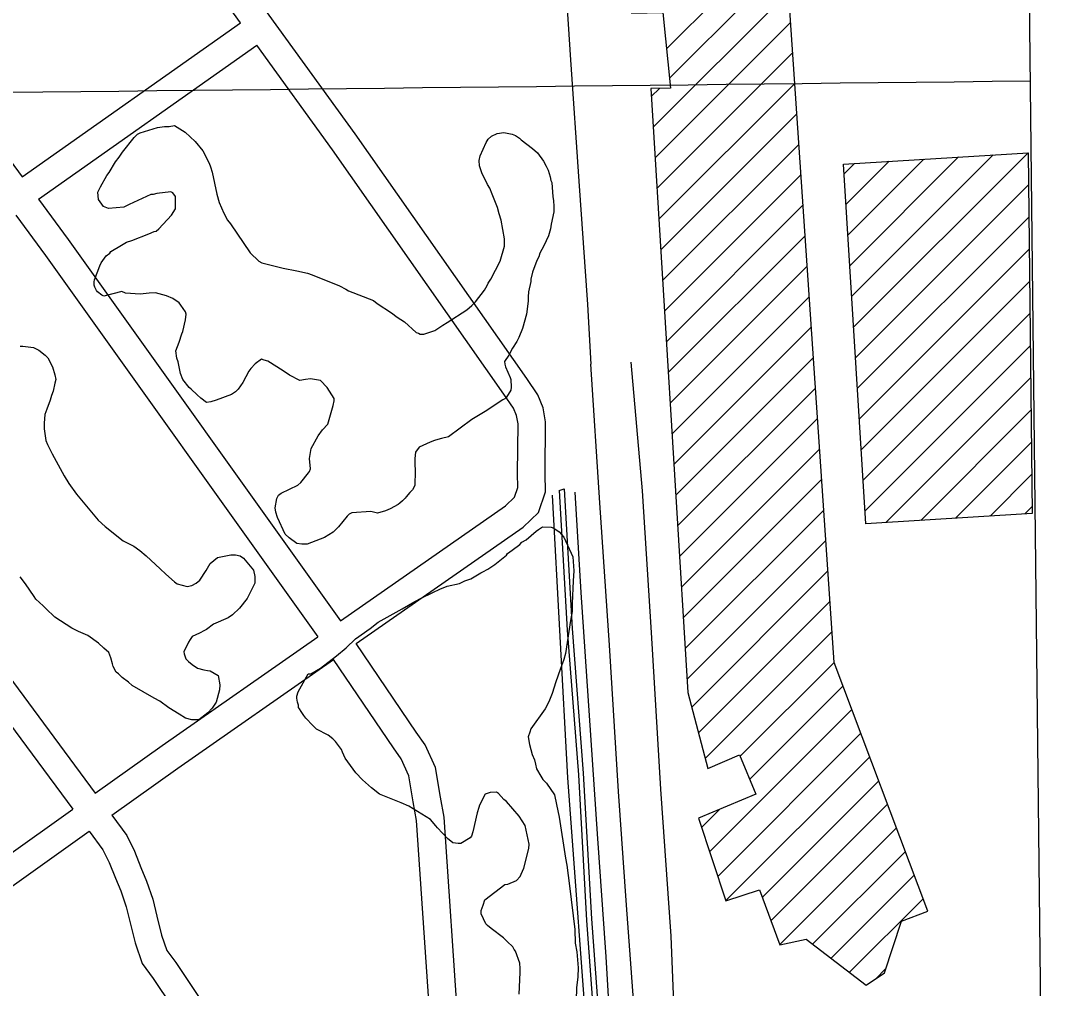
# Model space of a CAD drawing. Extents: x 3651524 to 3689615, y 505651 to 531377.
# Drawn here: x 3686284 to 3687416, y 516478 to 517529 of the extents above; entities that cross this region are included whole.
import ezdxf

# ---------------------------------------------------------------- set-up
doc = ezdxf.new("R2010")
doc.units = 0
for name, color, linetype in [('V-BLDG-OTLN', 7, 'Continuous'), ('V-FLOD-BASE', 7, 'Continuous'), ('V-GRID-FRAM', 7, 'Continuous'), ('V-GRID-MAJR', 7, 'Continuous'), ('V-RAIL-TRAK', 7, 'Continuous'), ('V-ROAD-CNTR', 7, 'Continuous'), ('V-SITE-VEGE', 7, 'Continuous'), ('V-TOPO-SHOR', 7, 'Continuous')]:
    doc.layers.add(name, color=color, linetype=linetype)

msp = doc.modelspace()

# ---------------------------------------------------------------- linework, layer by layer
at = {"layer": 'V-BLDG-OTLN'}
for p, q in [((3686985.429, 517498.948), (3687113.282, 517626.801)), ((3686988.699, 517466.863), (3687115.532, 517593.696)), ((3686970.833, 517413.642), (3687117.783, 517560.592)), ((3686972.877, 517380.331), (3687120.034, 517527.487)), ((3686974.921, 517347.019), (3687122.285, 517494.383)), ((3686976.965, 517313.708), (3687124.536, 517461.278)), ((3686968.789, 517446.953), (3686977.758, 517455.921)), ((3686979.009, 517280.397), (3687126.787, 517428.174)), ((3686981.053, 517247.085), (3687129.038, 517395.069)), ((3687182.208, 517296.289), (3687264.918, 517379)), ((3687184.273, 517262.999), (3687302.613, 517381.34)), ((3687186.339, 517229.711), (3687340.307, 517383.679)), ((3687188.405, 517196.421), (3687378.002, 517386.018)), ((3687378.002, 517386.018), (3687382.392, 516994.085)), ((3687178.076, 517362.868), (3687189.53, 517374.322)), ((3687180.142, 517329.578), (3687227.225, 517376.661)), ((3686983.097, 517213.775), (3687131.288, 517361.965)), ((3687190.471, 517163.131), (3687378.394, 517351.054)), ((3686985.142, 517180.464), (3687133.539, 517328.86)), ((3687192.537, 517129.842), (3687378.785, 517316.091)), ((3686987.186, 517147.152), (3687135.79, 517295.756)), ((3687194.602, 517096.552), (3687379.177, 517281.127)), ((3686989.23, 517113.841), (3687138.041, 517262.651)), ((3687196.668, 517063.263), (3687379.568, 517246.163)), ((3686991.274, 517080.53), (3687140.292, 517229.548)), ((3687198.734, 517029.973), (3687379.96, 517211.2)), ((3686993.318, 517047.218), (3687142.543, 517196.443)), ((3687200.8, 516996.684), (3687380.352, 517176.237)), ((3686995.362, 517013.907), (3687144.793, 517163.339)), ((3687223.709, 516984.237), (3687380.743, 517141.273)), ((3686997.406, 516980.596), (3687147.044, 517130.234)), ((3687261.402, 516986.577), (3687381.135, 517106.309)), ((3686999.45, 516947.284), (3687149.295, 517097.13)), ((3687001.494, 516913.973), (3687151.546, 517064.025)), ((3687299.097, 516988.916), (3687381.527, 517071.346)), ((3687003.538, 516880.662), (3687153.797, 517030.921)), ((3687336.792, 516991.255), (3687381.918, 517036.382)), ((3687005.582, 516847.35), (3687156.048, 516997.816)), ((3687374.486, 516993.594), (3687382.31, 517001.418)), ((3687007.626, 516814.039), (3687158.299, 516964.712)), ((3687012.704, 516783.762), (3687160.549, 516931.607)), ((3687020.07, 516755.773), (3687162.8, 516898.503)), ((3687027.436, 516727.784), (3687165.051, 516865.398)), ((3687065.251, 516730.244), (3687167.302, 516832.294)), ((3687075.591, 516705.229), (3687176.983, 516806.619)), ((3687032.128, 516626.41), (3687186.663, 516780.945)), ((3687040.912, 516599.839), (3687196.344, 516755.27)), ((3687049.891, 516573.463), (3687206.025, 516729.597)), ((3687089.302, 516576.921), (3687215.869, 516703.488)), ((3687098.729, 516551.59), (3687225.386, 516678.247)), ((3687023.344, 516652.981), (3687043.13, 516672.768)), ((3687108.318, 516525.824), (3687235.066, 516652.573)), ((3687143.978, 516526.128), (3687244.747, 516626.898)), ((3687164.053, 516510.848), (3687254.428, 516601.224)), ((3687184.127, 516495.567), (3687264.108, 516575.549)), ((3687212.196, 516488.28), (3687223.708, 516499.792))]:
    msp.add_line(p, q, dxfattribs=at)
msp.add_lwpolyline([(3687167.302, 516832.294), (3687094.843, 517897.986), (3687075.046, 517897.689), (3687075.2, 517934.811), (3686968.552, 517929.594), (3686976.451, 517740.048), (3686936.616, 517736.484), (3686947.261, 517537.541), (3686981.411, 517538.369), (3686989.783, 517456.228), (3686968.254, 517455.679), (3687008.504, 516799.724), (3687030.242, 516717.122), (3687064.604, 516731.81), (3687082.282, 516689.041), (3687019.983, 516663.147), (3687049.657, 516573.388), (3687086.254, 516585.111), (3687108.429, 516525.525), (3687136.874, 516531.536), (3687202.332, 516481.71), (3687222.097, 516494.875), (3687240.516, 516551.098), (3687269.195, 516562.059)], close=True, dxfattribs=at)
msp.add_lwpolyline([(3687382.392, 516994.085), (3687201.657, 516982.869), (3687177.412, 517373.57), (3687378.002, 517386.018)], dxfattribs=at)
at = {"layer": 'V-FLOD-BASE'}
for points in [[(3686885.533, 517017.218), (3686892.115, 516908.043), (3686901.112, 516774.698), (3686910.095, 516646.032), (3686919.481, 516512.3), (3686926.067, 516401.567), (3686937.046, 516257.697), (3686940.327, 516206.23), (3686938.804, 516194.526)], [(3686861.082, 517013.974), (3686877.667, 516706.985), (3686901.317, 516389.08), (3686909.312, 516205.897), (3686907.781, 516196.128), (3686917.592, 516181.312)]]:
    msp.add_lwpolyline(points, dxfattribs=at)
at = {"layer": 'V-GRID-FRAM'}
msp.add_lwpolyline([(3655577.191, 529244.355), (3687244.414, 529585.207), (3687448.048, 511403.469), (3655764.959, 511062.446), (3655577.191, 529244.355)], dxfattribs=at)
at = {"layer": 'V-GRID-MAJR'}
msp.add_spline([(3655702.37, 517123.07), (3660982.023, 517177.978), (3666261.669, 517233.653), (3671541.307, 517290.097), (3676820.936, 517347.309), (3682100.557, 517405.288), (3687380.17, 517464.035)], degree=3, dxfattribs=at)
at = {"layer": 'V-RAIL-TRAK'}
for points in [[(3686774.816, 519081.758), (3686781.712, 518980.865), (3686790.326, 518849.093), (3686800.465, 518702.327), (3686811.342, 518540.963), (3686825.504, 518328.389), (3686829.703, 518263.213), (3686839.074, 518122.761), (3686849.189, 517968.895), (3686856.279, 517852.904), (3686866.061, 517716.395), (3686872.43, 517620.131), (3686881.04, 517486.779), (3686890.047, 517355.005), (3686899.441, 517221.258), (3686902.955, 517156.23)], [(3687074.342, 514562.719), (3687071.158, 514607.252), (3687064.987, 514712.489), (3687057.586, 514821.907), (3687048.947, 514949.561), (3687041.523, 515066.039), (3687032.833, 515210.757), (3687022.356, 515362.53), (3687011.886, 515511.948), (3686999.549, 515693.725), (3686990.847, 515841.971), (3686985.668, 515913.788), (3686976.393, 516057.327), (3686969.593, 516167.939), (3686961, 516282.06), (3686952.929, 516416.777), (3686941.863, 516568.548), (3686933.239, 516692.084), (3686923.329, 516850.918), (3686912.841, 517005.635), (3686902.955, 517156.23)]]:
    msp.add_lwpolyline(points, dxfattribs=at)
at = {"layer": 'V-ROAD-CNTR'}
for points in [[(3686648.328, 516852.732), (3686829.513, 516979.183), (3686846.062, 516995.188), (3686853.722, 517017.686), (3686853.39, 517037.413), (3686854.008, 517093.712), (3686851.478, 517108.961), (3686845.459, 517122.805), (3686833.433, 517140.614), (3686647.022, 517406.38), (3686392.652, 517758.005), (3686359.473, 517803.617)], [(3686522.571, 517527.23), (3686368.368, 517740.389), (3686334.903, 517786.395)], [(3686095.333, 517618.469), (3686285.377, 517359.67)], [(3686285.376, 517359.669), (3686522.57, 517527.23)], [(3686303.136, 517335.484), (3686540.155, 517502.923)], [(3686631.209, 516877.368), (3686810.379, 517002.413), (3686819.998, 517011.716), (3686823.638, 517022.408), (3686823.388, 517037.325), (3686823.98, 517091.404), (3686822.488, 517100.397), (3686819.049, 517108.307), (3686808.719, 517123.604), (3686622.588, 517388.974), (3686540.156, 517502.922)], [(3686303.136, 517335.485), (3686335.175, 517291.856), (3686631.209, 516877.368)], [(3686278.629, 517318.173), (3686310.877, 517274.258), (3686606.607, 516860.198)], [(3685957.334, 517192.891), (3686195.164, 516868.747), (3686340.402, 516672.896)], [(3686031.148, 517143), (3686219.306, 516886.555), (3686364.827, 516690.325)], [(3686364.826, 516690.324), (3686437.274, 516742.02), (3686606.607, 516860.198)], [(3686805.85, 516054.368), (3686788.897, 516103.306), (3686781.494, 516138.208), (3686775.005, 516201.976), (3686743.617, 516664.269), (3686739.723, 516685.755), (3686734.386, 516718.076), (3686723.027, 516742.62), (3686713.394, 516756.459), (3686648.328, 516852.732)], [(3686382.699, 516666.223), (3686454.572, 516717.509), (3686623.725, 516835.561)], [(3686777.502, 516044.548), (3686759.937, 516095.252), (3686751.812, 516133.564), (3686745.109, 516199.44), (3686713.8, 516660.567), (3686710.164, 516680.637), (3686705.451, 516709.17), (3686696.905, 516727.637), (3686688.654, 516739.489), (3686623.725, 516835.561)], [(3686113.808, 516511.204), (3686340.402, 516672.895)], [(3686382.7, 516666.224), (3686398.925, 516644.344), (3686407.217, 516627.043), (3686414.336, 516609.374), (3686420.446, 516594.712), (3686427.324, 516575.03), (3686431.741, 516556.535), (3686436.815, 516535.975), (3686442.56, 516519.305), (3686452.322, 516506.282), (3686494.4, 516443.137), (3686592.839, 516305.262), (3686713.702, 516137.144), (3686782.772, 516043.974)], [(3685658.363, 516144.158), (3686053.754, 516431.497), (3686358.275, 516648.795)], [(3686358.275, 516648.795), (3686373.115, 516628.784), (3686379.749, 516614.941), (3686386.576, 516597.998), (3686392.416, 516583.984), (3686398.5, 516566.576), (3686402.587, 516549.457), (3686408.013, 516527.477), (3686415.73, 516505.079), (3686427.818, 516488.954), (3686469.704, 516426.099), (3686568.451, 516287.79), (3686689.472, 516119.454), (3686758.672, 516026.108)]]:
    msp.add_lwpolyline(points, dxfattribs=at)
at = {"layer": 'V-SITE-VEGE'}
for points in [[(3686606.837, 517078.463), (3686611.48, 517084.8), (3686617.28, 517091.13), (3686623.127, 517111.322), (3686624.298, 517116.513), (3686624.309, 517118.823), (3686616.846, 517130.978), (3686609.366, 517138.513), (3686598.399, 517140.286), (3686593.202, 517139.727), (3686586.847, 517138.597), (3686575.894, 517144.409), (3686568.98, 517149.056), (3686552.27, 517159.511), (3686548.234, 517160.682), (3686545.348, 517161.848), (3686538.401, 517156.675), (3686533.762, 517151.493), (3686531.44, 517148.616), (3686525.044, 517136.512), (3686519.82, 517129.022), (3686516.922, 517126.145), (3686512.869, 517123.274), (3686496.1, 517116.982), (3686490.318, 517115.27), (3686485.696, 517114.709), (3686479.359, 517119.354), (3686475.331, 517122.831), (3686469.001, 517129.209), (3686466.697, 517130.948), (3686459.799, 517139.635), (3686457.511, 517145.996), (3686454.671, 517158.714), (3686453.53, 517162.759), (3686452.406, 517170.851), (3686455.902, 517180.075), (3686458.824, 517189.303), (3686459.989, 517191.609), (3686462.922, 517204.305), (3686463.522, 517210.654), (3686462.955, 517212.966), (3686457.784, 517220.492), (3686456.059, 517222.809), (3686449.147, 517227.453), (3686442.227, 517230.368), (3686430.113, 517233.876), (3686423.181, 517233.325), (3686413.361, 517232.205), (3686397.771, 517233.415), (3686393.737, 517235.162), (3686374.082, 517230.038), (3686371.776, 517231.201), (3686367.17, 517234.683), (3686366.021, 517236.42), (3686364.301, 517239.891), (3686363.731, 517242.203), (3686363.744, 517245.67), (3686363.754, 517247.978), (3686369.582, 517262.972), (3686371.327, 517266.431), (3686376.552, 517273.918), (3686380.605, 517276.792), (3686381.766, 517278.518), (3686393.341, 517285.408), (3686398.551, 517288.852), (3686404.333, 517290.565), (3686422.839, 517298.003), (3686428.622, 517300.293), (3686430.934, 517300.862), (3686433.83, 517303.162), (3686447.744, 517318.127), (3686451.814, 517325.041), (3686451.861, 517338.324), (3686448.988, 517342.379), (3686446.684, 517343.538), (3686431.661, 517341.863), (3686427.615, 517340.72), (3686425.304, 517340.73), (3686401.589, 517329.843), (3686395.803, 517326.978), (3686379.048, 517325.307), (3686373.861, 517327.635), (3686368.11, 517335.164), (3686367.565, 517343.249), (3686370.473, 517349.014), (3686377.447, 517361.116), (3686379.769, 517364.573), (3686386.743, 517376.097), (3686390.806, 517381.281), (3686394.288, 517386.464), (3686407.051, 517402.588), (3686410.528, 517406.041), (3686413.422, 517407.763), (3686432.499, 517413.467), (3686440.011, 517414.596), (3686445.209, 517414.577), (3686450.988, 517415.712), (3686462.51, 517408.163), (3686473.447, 517398.304), (3686481.493, 517387.879), (3686488.375, 517374.571)], [(3686781.751, 517377.545), (3686782.926, 517382.739), (3686789.332, 517397.153), (3686791.655, 517400.61), (3686795.132, 517404.061), (3686801.495, 517406.926), (3686808.43, 517408.054), (3686817.662, 517406.289), (3686821.121, 517404.544), (3686825.731, 517401.64), (3686827.458, 517399.903), (3686839.549, 517390.618), (3686845.308, 517385.977), (3686851.626, 517376.714), (3686854.496, 517371.506), (3686856.789, 517366.877), (3686859.073, 517359.939), (3686859.636, 517355.894), (3686860.783, 517353.579), (3686861.879, 517337.984), (3686862.444, 517333.937), (3686862.999, 517327.584), (3686862.976, 517321.811), (3686860.042, 517308.538), (3686859.446, 517303.344), (3686857.107, 517295.844), (3686851.87, 517284.892), (3686847.799, 517276.82), (3686846.627, 517272.782), (3686844.305, 517268.747), (3686839.637, 517256.062), (3686837.878, 517248.56), (3686837.87, 517246.25), (3686835.517, 517234.707), (3686834.921, 517229.514), (3686834.904, 517224.893), (3686833.119, 517210.461), (3686829.021, 517194.886), (3686824.941, 517185.082), (3686822.616, 517181.05), (3686817.97, 517173.558), (3686813.9, 517166.065), (3686809.255, 517159.153), (3686809.823, 517156.263), (3686810.39, 517153.373), (3686815.545, 517141.806), (3686816.112, 517139.492), (3686816.661, 517131.404), (3686816.071, 517127.943), (3686811.422, 517120.452), (3686809.685, 517118.725), (3686807.371, 517117.578), (3686788.267, 517104.944), (3686773.798, 517096.334), (3686748.319, 517077.37), (3686740.805, 517075.666), (3686736.758, 517074.525), (3686733.291, 517073.382), (3686728.664, 517071.668), (3686716.516, 517065.936), (3686712.455, 517060.75), (3686711.854, 517053.826), (3686711.832, 517048.051), (3686712.381, 517040.541), (3686711.744, 517024.374), (3686709.417, 517019.762), (3686706.519, 517016.884), (3686702.458, 517012.28), (3686701.299, 517010.552), (3686698.401, 517007.674), (3686695.505, 517005.376), (3686693.767, 517003.65), (3686685.087, 516999.06), (3686679.881, 516996.771), (3686671.212, 516994.489), (3686664.288, 516996.249), (3686643.49, 516994.594), (3686640.6, 516993.449), (3686638.28, 516991.147), (3686628.999, 516979.631), (3686623.205, 516973.876), (3686613.944, 516968.136), (3686594.858, 516960.697), (3686589.083, 516960.72), (3686583.887, 516961.316), (3686575.249, 516967.699), (3686571.22, 516971.757), (3686562.625, 516989.691), (3686560.913, 516995.47), (3686560.352, 517000.093), (3686562.125, 517010.482), (3686563.868, 517013.939), (3686566.764, 517016.239), (3686584.696, 517024.837), (3686588.174, 517027.712), (3686596.294, 517038.077), (3686597.457, 517039.805), (3686598.623, 517042.689), (3686597.506, 517053.664), (3686599.282, 517064.631), (3686606.837, 517078.463)], [(3686488.375, 517374.571), (3686490.093, 517370.523), (3686491.805, 517364.741), (3686496.917, 517341.046), (3686499.192, 517331.799), (3686504.347, 517320.23), (3686508.361, 517312.708), (3686511.812, 517308.653), (3686533.066, 517277.39), (3686542.272, 517268.116), (3686545.731, 517266.372), (3686568.81, 517260.512), (3686583.814, 517257.569), (3686595.354, 517255.218), (3686600.546, 517253.467), (3686629.953, 517241.232), (3686636.869, 517237.743), (3686639.751, 517236), (3686666.856, 517225.506), (3686670.884, 517222.026), (3686686.441, 517212.153), (3686692.777, 517207.51), (3686700.842, 517202.281), (3686713.505, 517190.686), (3686715.813, 517190.1), (3686717.542, 517188.939), (3686721.585, 517188.924), (3686733.725, 517192.922), (3686742.409, 517198.665), (3686747.039, 517201.536), (3686768.457, 517215.319), (3686773.669, 517219.919), (3686777.728, 517223.945), (3686787.592, 517236.614), (3686790.5, 517241.802), (3686791.663, 517244.108), (3686794.565, 517248.718), (3686804.455, 517268.315), (3686809.134, 517284.47), (3686809.163, 517292.553), (3686805.772, 517312.777), (3686803.486, 517319.718), (3686801.78, 517326.652), (3686796.058, 517341.111), (3686793.195, 517347.474), (3686790.897, 517351.525), (3686784.591, 517364.254), (3686782.31, 517371.768), (3686781.751, 517377.545)], [(3686283.141, 517175.891), (3686286.028, 517175.899), (3686297.583, 517174.199), (3686303.367, 517171.33), (3686310.311, 517166.151), (3686313.207, 517163.271), (3686318.434, 517153.469), (3686320.766, 517144.815), (3686321.938, 517139.621), (3686320.793, 517135.574), (3686319.085, 517126.907), (3686317.367, 517122.282), (3686315.65, 517117.081), (3686312.214, 517107.252), (3686309.92, 517101.471)], [(3686309.92, 517101.471), (3686309.369, 517092.228), (3686309.388, 517085.877), (3686311.155, 517073.178), (3686312.9, 517069.141), (3686318.126, 517058.76), (3686330.9, 517035.12), (3686336.122, 517026.473), (3686344.241, 517014.949), (3686356.989, 516999.968), (3686367.997, 516986.717), (3686375.526, 516979.807), (3686395.205, 516964.273), (3686406.77, 516958.531), (3686413.137, 516953.929), (3686420.082, 516948.174), (3686435.141, 516933.78), (3686441.508, 516928.024), (3686450.771, 516919.965), (3686453.665, 516917.665), (3686464.647, 516914.808), (3686469.84, 516915.977), (3686474.452, 516918.302), (3686478.487, 516921.777), (3686485.387, 516932.191), (3686489.407, 516939.711), (3686497.474, 516946.087), (3686511.902, 516949.016), (3686517.1, 516949.03), (3686522.3, 516947.889), (3686525.771, 516945.589), (3686536.781, 516932.341), (3686537.957, 516925.412), (3686537.977, 516918.484), (3686536.83, 516915.592), (3686529.941, 516901.713), (3686521.309, 516891.293), (3686513.821, 516883.764), (3686509.211, 516880.864), (3686493.061, 516873.887), (3686485.571, 516868.091), (3686483.263, 516866.93), (3686478.073, 516864.028), (3686469.998, 516860.54), (3686467.698, 516857.066), (3686465.976, 516854.175), (3686460.809, 516843.765), (3686461.392, 516841.457), (3686463.139, 516836.265), (3686466.035, 516833.385), (3686470.086, 516829.933), (3686475.874, 516825.906), (3686482.808, 516824.194), (3686486.853, 516823.629), (3686489.743, 516823.059), (3686498.418, 516817.886), (3686500.179, 516808.074), (3686499.618, 516802.299), (3686496.192, 516789.005), (3686491.59, 516782.638), (3686486.984, 516777.43), (3686477.191, 516769.893), (3686469.683, 516769.873), (3686462.746, 516771.585), (3686455.803, 516776.185), (3686444.812, 516783.082), (3686434.975, 516789.984), (3686428.612, 516793.431), (3686404.896, 516807.222), (3686400.843, 516810.675), (3686393.898, 516815.853), (3686389.845, 516819.885), (3686387.529, 516821.609), (3686384.048, 516827.952), (3686383.462, 516830.838), (3686381.711, 516837.189), (3686379.382, 516842.954), (3686374.172, 516847.56), (3686368.378, 516853.317), (3686356.811, 516861.369), (3686346.399, 516865.959), (3686339.461, 516869.404), (3686333.097, 516873.428), (3686320.947, 516881.479), (3686311.102, 516890.691), (3686308.206, 516893.57), (3686300.1, 516901.053), (3686298.359, 516903.935), (3686289.08, 516917.767), (3686283.284, 516925.259)], [(3686830.348, 516608.724), (3686835.623, 516630.07), (3686836.217, 516634.688), (3686831.671, 516654.919), (3686825.357, 516665.337), (3686811.553, 516680.977), (3686808.676, 516683.3), (3686802.923, 516689.671), (3686800.621, 516691.414), (3686793.688, 516690.861), (3686788.485, 516689.147), (3686782.089, 516677.043), (3686781.503, 516674.735), (3686779.748, 516668.968), (3686775.054, 516648.193), (3686773.303, 516643.581), (3686772.141, 516641.852), (3686761.723, 516635.538), (3686758.838, 516635.549), (3686753.066, 516636.147), (3686747.305, 516640.787), (3686736.375, 516652.377), (3686734.653, 516654.693), (3686728.902, 516661.644), (3686705.278, 516676.169), (3686697.205, 516679.663), (3686673.561, 516688.989), (3686664.925, 516695.95), (3686655.139, 516704.648), (3686647.66, 516712.183), (3686636.167, 516728.395), (3686633.303, 516734.758), (3686632.161, 516737.65), (3686625.838, 516746.335), (3686622.961, 516749.233), (3686617.78, 516753.294), (3686605.098, 516759.692), (3686601.068, 516763.749), (3686593.593, 516771.861), (3686591.293, 516774.757), (3686588.419, 516778.81), (3686586.697, 516781.704), (3686585.55, 516783.441), (3686585.558, 516785.751), (3686584.416, 516789.22), (3686583.852, 516793.265), (3686583.865, 516795.575), (3686585.032, 516800.189), (3686596.077, 516819.785), (3686598.965, 516819.774), (3686609.383, 516826.088), (3686626.756, 516839.308), (3686637.18, 516847.932), (3686647.613, 516857.712), (3686663.247, 516869.205), (3686671.935, 516876.105), (3686697.973, 516890.445), (3686711.863, 516898.479), (3686718.805, 516901.92), (3686731.536, 516908.226), (3686739.054, 516911.662), (3686747.152, 516915.099), (3686760.443, 516917.937), (3686766.229, 516920.802), (3686772.59, 516923.092), (3686783.586, 516929.404), (3686785.9, 516930.551), (3686791.108, 516933.42), (3686798.632, 516938.587), (3686809.636, 516947.209), (3686811.375, 516948.936), (3686812.536, 516950.664), (3686817.744, 516954.111), (3686825.854, 516960.433), (3686828.175, 516962.735), (3686832.803, 516965.606), (3686843.807, 516974.806), (3686846.125, 516976.53), (3686850.756, 516979.4), (3686859.997, 516979.367), (3686862.88, 516978.202), (3686868.639, 516974.138), (3686873.816, 516968.345), (3686883.555, 516946.941), (3686884.657, 516931.923), (3686884.038, 516920.952), (3686882.793, 516896.124), (3686882.76, 516887.463), (3686880.993, 516877.651), (3686875.666, 516841.866), (3686873.909, 516835.519), (3686869.827, 516824.563), (3686865.162, 516811.298), (3686861.07, 516798.606), (3686857.572, 516789.38), (3686853.502, 516781.886), (3686837.829, 516759.999), (3686836.662, 516756.538), (3686834.911, 516751.349), (3686836.613, 516743.255), (3686839.461, 516732.274)], [(3686839.461, 516732.274), (3686841.753, 516726.49), (3686842.888, 516721.866), (3686844.024, 516716.666), (3686848.614, 516708.564), (3686850.912, 516705.091), (3686854.938, 516701.033), (3686863.556, 516688.297), (3686865.827, 516677.893), (3686868.664, 516664.022), (3686875.432, 516619.531), (3686877.136, 516612.017), (3686879.942, 516589.485), (3686885.545, 516542.111), (3686886.068, 516527.093), (3686887.763, 516517.846), (3686889.437, 516500.516), (3686888.822, 516490.704), (3686887.622, 516478.578), (3686886.946, 516451.438)], [(3686825.232, 516471.877), (3686826.471, 516495.547), (3686826.485, 516499.59), (3686825.928, 516505.368), (3686821.357, 516518.667), (3686819.63, 516520.406), (3686818.488, 516523.298), (3686812.155, 516529.096), (3686808.129, 516533.153), (3686794.88, 516543.018), (3686790.852, 516546.498), (3686789.126, 516548.236), (3686783.969, 516559.228), (3686783.981, 516562.693), (3686786.312, 516568.458), (3686788.065, 516574.227), (3686809.493, 516590.896), (3686812.96, 516591.461), (3686822.215, 516595.469), (3686826.272, 516599.498), (3686827.435, 516602.381), (3686830.348, 516608.724)]]:
    msp.add_lwpolyline(points, dxfattribs=at)
at = {"layer": 'V-TOPO-SHOR'}
msp.add_line((3686868.662, 517019.026), (3686873.966, 517020.814), dxfattribs=at)
for points in [[(3686946.604, 517158.557), (3686958.866, 517018.488), (3686968.807, 516864.816), (3686978.797, 516694.59), (3686989.936, 516535.01), (3686996.977, 516363.005), (3687001.388, 516275.525), (3687009.845, 516240.637)], [(3686868.662, 517019.026), (3686877.376, 516867.249), (3686889.633, 516710.186), (3686898.366, 516551.937), (3686910.039, 516394.284), (3686918.756, 516241.327), (3686921.303, 516193.666)], [(3686873.966, 517020.814), (3686882.678, 516869.037), (3686894.938, 516711.974), (3686903.67, 516553.723), (3686915.344, 516396.07), (3686924.058, 516243.115), (3686929.526, 516188.986)]]:
    msp.add_lwpolyline(points, dxfattribs=at)

doc.saveas('drawing.dxf')
